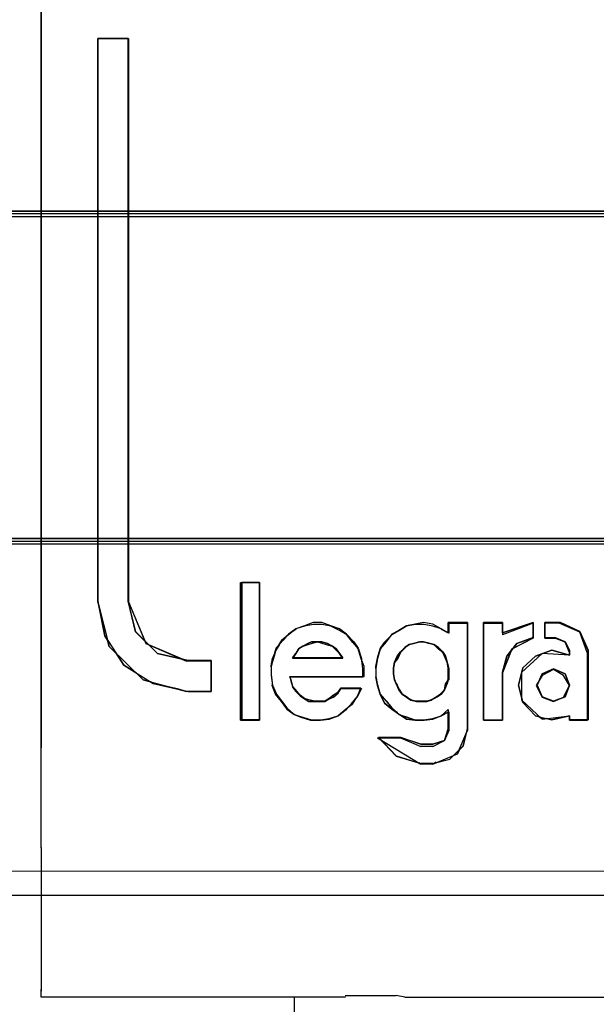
# Model space of a CAD drawing. Header units: millimetres. Extents: x -1290 to 1795, y -4192 to -1311.
# Tile 641 of 656: x 1099.18 to 1101.11, y -2892.06 to -2888.76. Entities that reach past the tile are written whole.
import ezdxf

# ---------------------------------------------------------------- set-up
doc = ezdxf.new("R2010")
doc.units = ezdxf.units.MM
doc.layers.add('30', color=7, linetype='Continuous')
doc.layers.add('45', color=7, linetype='Continuous')
doc.layers.add('Aparatura', color=7, linetype='Continuous', lineweight=13)

# ---------------------------------------------------------------- blocks, each defined once
blk = doc.blocks.new('*U374')
at = {"layer": '30', "color": 7}
for points in [[(548.842747, -112.648837), (117.158256, -112.648837), (117.158256, -114.163638), (117.158256, -135.23314), (117.158256, -136.747941), (548.842747, -136.747941), (548.842747, -135.23314), (548.842747, -114.163638), (548.842747, -112.648837)], [(117.158256, -136.659968), (548.842747, -136.659968), (117.158256, -136.659968)], [(548.842747, -136.659968), (117.158256, -136.659968), (117.158256, -138.13771), (117.158256, -139.699098), (117.158256, -142.236353), (548.842747, -142.236353), (548.842747, -139.699098), (548.842747, -138.13771), (548.842747, -136.659968)], [(548.79978, -136.703057), (117.201224, -136.703057), (117.201224, -138.157962), (117.201224, -139.69522), (117.201224, -142.193264), (548.79978, -142.193264), (548.79978, -139.69522), (548.79978, -138.157962), (548.79978, -136.703057)], [(117.158256, -142.14838), (548.842747, -142.14838), (117.158256, -142.14838)]]:
    blk.add_lwpolyline(points, close=True, dxfattribs=at)
blk = doc.blocks.new('*U377')
at = {"layer": '45', "color": 139}
for points in [[(261.554375, -146.340543), (261.554375, -131.981263)], [(261.554375, -146.340543), (261.554375, -131.981263)], [(261.554375, -132.178752), (261.554375, -145.660102)], [(262.506823, -133.762259), (262.506823, -143.209437)], [(262.506823, -133.762259), (263.020644, -133.762259)], [(262.506823, -133.762259), (262.506823, -143.200461)], [(262.506823, -133.762259), (263.011692, -133.762259)], [(263.009902, -133.762259), (263.009902, -143.200461)], [(263.018853, -133.762259), (263.018853, -143.209437)], [(264.898685, -142.886273), (264.898685, -145.195104)], [(264.898685, -142.886273), (265.215571, -142.886273)], [(264.916588, -142.886273), (264.916588, -145.186128)], [(264.916588, -142.886273), (265.215571, -142.886273)], [(265.21378, -142.886273), (265.21378, -145.195104)], [(265.21378, -142.886273), (265.21378, -145.186128)], [(262.506823, -143.198665), (262.623886, -143.780776), (262.939056, -144.273331), (263.434324, -144.57782), (264.01964, -144.712153)], [(262.506823, -143.207642), (262.695945, -143.959897), (263.263313, -144.515134), (263.992785, -144.712153)], [(263.009902, -143.198665), (263.136119, -143.709421), (263.505755, -144.076806), (264.01964, -144.193294)], [(263.018853, -143.207642), (263.307426, -143.90657), (263.992785, -144.202271)], [(266.96829, -144.461404), (266.96829, -144.291407), (266.914332, -144.148252), (266.869367, -143.99615), (266.797423, -143.879836), (266.671522, -143.754575), (266.554613, -143.665103), (266.410725, -143.61142), (266.257845, -143.557737), (266.113957, -143.557737), (265.97007, -143.61142), (265.826182, -143.665103), (265.70028, -143.754575), (265.610351, -143.852995), (265.502435, -143.978255), (265.45747, -144.121411), (265.412505, -144.291407), (265.412505, -144.434563), (265.430491, -144.60456), (265.502435, -144.756662), (265.583372, -144.872976), (265.673302, -144.989289), (265.799203, -145.096656), (265.943091, -145.141392), (266.086978, -145.186128), (266.239859, -145.186128), (266.383746, -145.168233), (266.527634, -145.123497), (266.653536, -145.016131), (266.770444, -144.926659), (266.851381, -144.801398), (266.914332, -144.658243)], [(266.950387, -144.469609), (266.950387, -144.326301), (266.923406, -144.156123), (266.878439, -144.003859), (266.779511, -143.887421), (266.680583, -143.762027), (266.554674, -143.690373), (266.410779, -143.618719), (266.266884, -143.591849), (266.113995, -143.591849), (265.9701, -143.618719), (265.826204, -143.663503), (265.700296, -143.762027), (265.583381, -143.860551), (265.50244, -144.003859), (265.430492, -144.156123), (265.412505, -144.299431), (265.412505, -144.442739), (265.430492, -144.612917), (265.484453, -144.756224), (265.583381, -144.881619), (265.673316, -145.007013), (265.799224, -145.09658), (265.925132, -145.150321), (266.069028, -145.195104), (266.239903, -145.195104), (266.383799, -145.177191), (266.536687, -145.123451), (266.653602, -145.024926), (266.75253, -144.926402), (266.851458, -144.809965), (266.923406, -144.666657)], [(268.380849, -143.727734), (268.263789, -143.665103), (268.119715, -143.584579), (267.966636, -143.557737), (267.822562, -143.584579), (267.678488, -143.61142), (267.552423, -143.691945), (267.435363, -143.754575), (267.336312, -143.879836), (267.237261, -143.99615), (267.192238, -144.148252), (267.165224, -144.291407), (267.165224, -144.461404), (267.192238, -144.60456), (267.237261, -144.756662), (267.336312, -144.872976), (267.435363, -144.989289), (267.552423, -145.096656), (267.678488, -145.141392), (267.822562, -145.186128), (267.966636, -145.186128), (268.119715, -145.168233), (268.263789, -145.123497), (268.380849, -145.016131)], [(268.3898, -143.735157), (268.263741, -143.663503), (268.119673, -143.618719), (267.975606, -143.591849), (267.822534, -143.591849), (267.678466, -143.618719), (267.561411, -143.690373), (267.435351, -143.762027), (267.309292, -143.887421), (267.237258, -144.003859), (267.192237, -144.156123), (267.165224, -144.326301), (267.165224, -144.469609), (267.192237, -144.612917), (267.237258, -144.756224), (267.309292, -144.908489), (267.435351, -145.007013), (267.561411, -145.09658), (267.678466, -145.177191), (267.822534, -145.195104), (267.975606, -145.195104), (268.119673, -145.177191), (268.263741, -145.123451), (268.3898, -145.051797)], [(268.379058, -143.557737), (268.379058, -143.728296)], [(268.379058, -143.557737), (268.704896, -143.557737)], [(268.38801, -143.564918), (268.38801, -143.737273)], [(268.38801, -143.564918), (268.704896, -143.564918)], [(268.703106, -143.557737), (268.703106, -145.338733)], [(268.703106, -143.564918), (268.703106, -145.365663)], [(268.973443, -143.557737), (268.973443, -145.186128)], [(268.973443, -143.557737), (269.288539, -143.557737)], [(268.973443, -143.564918), (268.973443, -145.195104)], [(268.973443, -143.564918), (269.288539, -143.564918)], [(269.802359, -143.557737), (269.288539, -143.728296)], [(269.288539, -143.557737), (269.288539, -143.728296)], [(269.802359, -143.564918), (269.288539, -143.764203)], [(269.288539, -143.564918), (269.288539, -143.764203)], [(269.800569, -143.557737), (269.800569, -143.809087)], [(269.800569, -143.564918), (269.800569, -143.818064)], [(269.997504, -143.557737), (269.997504, -143.809087)], [(270.26068, -143.557737), (269.997504, -143.557737)], [(269.997504, -143.564918), (269.997504, -143.818064)], [(270.242777, -143.564918), (269.997504, -143.564918)], [(270.710049, -144.058642), (270.583763, -143.717524), (270.240987, -143.564918)], [(270.727953, -144.02453), (270.583626, -143.710343), (270.25889, -143.557737)], [(266.610227, -144.14841), (266.556055, -144.076596), (266.501884, -143.995805), (266.438683, -143.950921), (266.357426, -143.906037), (266.258112, -143.879106), (266.194912, -143.879106), (266.086569, -143.879106), (266.023369, -143.906037), (265.942112, -143.950921), (265.869883, -143.995805), (265.82474, -144.076596), (265.770568, -144.14841)], [(266.610227, -144.157387), (266.556055, -144.076596), (266.483826, -144.004781), (266.438683, -143.959897), (266.339369, -143.932967), (266.26714, -143.906037), (266.194912, -143.888083), (266.095597, -143.906037), (266.023369, -143.932967), (265.942112, -143.959897), (265.869883, -144.004781), (265.82474, -144.076596), (265.770568, -144.157387)], [(269.802359, -143.807292), (269.531927, -143.906037), (269.360654, -144.12148), (269.288539, -144.390784)], [(269.802359, -143.816269), (269.441783, -144.004781), (269.288539, -144.39976)], [(269.997504, -143.807292), (270.171164, -143.807292)], [(269.997504, -143.816269), (270.171164, -143.816269)], [(270.412857, -144.02453), (270.340714, -143.879705), (270.169374, -143.807292)], [(270.412857, -144.058642), (270.340714, -143.888083), (270.169374, -143.816269)], [(270.412857, -144.103278), (270.115589, -144.022735), (269.845346, -144.121176), (269.629151, -144.318058), (269.557086, -144.604431), (269.629151, -144.899754), (269.845346, -145.123483), (270.115589, -145.186128), (270.412857, -145.123483)], [(270.412857, -144.101687), (269.953249, -144.0748), (269.610796, -144.39744), (269.610796, -144.854512), (269.953249, -145.177151), (270.412857, -145.123378)], [(270.411067, -144.022735), (270.411067, -144.103526)], [(270.411067, -144.058642), (270.411067, -144.103526)], [(270.708259, -144.058642), (270.708259, -145.195104)], [(270.726162, -144.022735), (270.726162, -145.186128)], [(263.990995, -144.200476), (264.406348, -144.200476)], [(264.017849, -144.191499), (264.406348, -144.191499)], [(264.404558, -144.191499), (264.404558, -144.712153)], [(264.404558, -144.200476), (264.404558, -144.712153)], [(265.770568, -144.146615), (266.610227, -144.146615)], [(265.770568, -144.155592), (266.610227, -144.155592)], [(268.973443, -145.186128), (269.288539, -145.186128), (269.288539, -144.388988)], [(268.973443, -145.195104), (269.288539, -145.195104), (269.288539, -144.397965)], [(265.725811, -144.460803), (266.96829, -144.460803)], [(265.725811, -144.460803), (265.752835, -144.559547), (265.770851, -144.631362), (265.842916, -144.712153), (265.896965, -144.77499), (265.96903, -144.828851), (266.041095, -144.855782), (266.140184, -144.873735), (266.212249, -144.873735), (266.311338, -144.873735), (266.383403, -144.828851), (266.455468, -144.77499), (266.527533, -144.730106), (266.581581, -144.658292)], [(265.725811, -144.469779), (266.950387, -144.469779)], [(265.725811, -144.469779), (265.752835, -144.568524), (265.770851, -144.640338), (265.8249, -144.712153), (265.896965, -144.783967), (265.96903, -144.837828), (266.041095, -144.882712), (266.140184, -144.882712), (266.212249, -144.882712), (266.311338, -144.882712), (266.383403, -144.837828), (266.455468, -144.810898), (266.536541, -144.739083), (266.581581, -144.667269)], [(263.990995, -144.710357), (264.406348, -144.710357)], [(264.017849, -144.710357), (264.406348, -144.710357)], [(266.581581, -144.656497), (266.91458, -144.656497)], [(266.581581, -144.665473), (266.923532, -144.665473)], [(268.379058, -145.015568), (268.379058, -145.338733)], [(268.38801, -145.051476), (268.38801, -145.365663)], [(264.898685, -145.193309), (265.215571, -145.193309)], [(264.916588, -145.184332), (265.215571, -145.184332)], [(270.411067, -145.121495), (270.411067, -145.195104)], [(270.411067, -145.121495), (270.411067, -145.186128)], [(270.411067, -145.184332), (270.727953, -145.184332)], [(270.411067, -145.193309), (270.710049, -145.193309)], [(268.119463, -145.920429), (268.407676, -145.848615), (268.632843, -145.624195), (268.704896, -145.336938)], [(268.119463, -145.597265), (268.317756, -145.534427), (268.380849, -145.336938)], [(268.119463, -145.929406), (268.533769, -145.758847), (268.704896, -145.363868)], [(268.119463, -145.633172), (268.31771, -145.534427), (268.3898, -145.363868)], [(267.192079, -145.489543), (267.922528, -145.929406)], [(267.192079, -145.489543), (267.580578, -145.489543)], [(267.209982, -145.480566), (267.507628, -145.794754), (267.922528, -145.920429)], [(267.209982, -145.480566), (267.580578, -145.480566)], [(267.578787, -145.480566), (267.922528, -145.597265)], [(267.578787, -145.489543), (267.922528, -145.633172)], [(267.920738, -145.595469), (268.119463, -145.595469)], [(267.920738, -145.631377), (268.119463, -145.631377)], [(268.119463, -145.918634), (267.920738, -145.918634)], [(268.119463, -145.927611), (267.920738, -145.927611)], [(261.554375, -147.216679), (261.554375, -146.338748)], [(261.554375, -147.216679), (261.554375, -146.338748)], [(261.554375, -147.333377), (261.554375, -147.214883)], [(261.554375, -147.333377), (261.554375, -147.214883)], [(261.554375, -147.331582), (261.554375, -149.712227)], [(261.554375, -147.331582), (261.554375, -149.739158)], [(243.495461, -148.128721), (315.433925, -148.128721)], [(261.554375, -149.810972), (261.554375, -149.710432)], [(261.554375, -149.837903), (261.554375, -149.737363)], [(266.654984, -149.836107), (261.554375, -149.836107)], [(265.799214, -149.836107), (265.799214, -150.132341)], [(266.653194, -149.809177), (267.508965, -149.809177)], [(267.65219, -149.837903), (267.507175, -149.809177)], [(267.6504, -149.836107), (273.146669, -149.836107)]]:
    blk.add_lwpolyline(points, dxfattribs=at)
at = {"layer": '45', "color": 59}
for points in [[(263.353057, -143.924906), (263.920214, -144.166447), (264.019241, -144.193285), (264.406348, -144.193285), (264.406348, -144.202231), (264.406348, -144.712153), (264.019241, -144.712153), (263.992234, -144.712153), (263.839191, -144.667423), (263.434079, -144.577963), (263.389067, -144.551125), (263.263032, -144.515341), (263.146, -144.399043), (262.938942, -144.273799), (262.812908, -144.068041), (262.695875, -143.960689), (262.668868, -143.853338), (262.623855, -143.78177), (262.515826, -143.24501), (262.506823, -143.209226), (262.506823, -143.20028), (262.506823, -133.762259), (263.010962, -133.762259), (263.019965, -133.762259), (263.019965, -143.209226), (263.290039, -143.862284), (263.353057, -143.924906)], [(264.019241, -144.193285), (263.506099, -144.076987), (263.136997, -143.710202), (263.010962, -143.20028), (263.010962, -133.762259), (262.506823, -133.762259), (262.506823, -143.20028), (262.623855, -143.78177), (262.938942, -144.273799), (263.434079, -144.577963), (264.019241, -144.712153), (264.406348, -144.712153), (264.406348, -144.193285), (264.019241, -144.193285)], [(265.215571, -142.886273), (265.215571, -145.186155), (265.215571, -145.195104), (264.898685, -145.195104), (264.898685, -142.886273), (264.916793, -142.886273), (265.215571, -142.886273)], [(265.215571, -145.186128), (265.215571, -142.886273), (264.916588, -142.886273), (264.916588, -145.186128), (265.215571, -145.186128)], [(265.215571, -145.186128), (265.215571, -142.886273), (264.916588, -142.886273), (264.916588, -145.186128), (265.215571, -145.186128)], [(265.412505, -144.291407), (265.412505, -144.434563), (265.430491, -144.60456), (265.502435, -144.756662), (265.583372, -144.872976), (265.673302, -144.989289), (265.799203, -145.096656), (265.943091, -145.141392), (266.086978, -145.186128), (266.239859, -145.186128), (266.383746, -145.168233), (266.527634, -145.123497), (266.653536, -145.016131), (266.770444, -144.926659), (266.851381, -144.801398), (266.914332, -144.658243), (266.581592, -144.658243), (266.527634, -144.72982), (266.45569, -144.774556), (266.383746, -144.82824), (266.311803, -144.872976), (266.21288, -144.872976), (266.140936, -144.872976), (266.042013, -144.855081), (265.97007, -144.82824), (265.898126, -144.774556), (265.844168, -144.711926), (265.772224, -144.631401), (265.754238, -144.559824), (265.727259, -144.461404), (266.96829, -144.461404), (266.96829, -144.291407), (266.914332, -144.148252), (266.869367, -143.99615), (266.797423, -143.879836), (266.671522, -143.754575), (266.554613, -143.665103), (266.410725, -143.61142), (266.257845, -143.557737), (266.113957, -143.557737), (265.97007, -143.61142), (265.826182, -143.665103), (265.70028, -143.754575), (265.610351, -143.852995), (265.502435, -143.978255), (265.45747, -144.121411), (265.412505, -144.291407)], [(267.192236, -144.14841), (267.165224, -144.291604), (267.165224, -144.461646), (267.192236, -144.604839), (267.237256, -144.756982), (267.336299, -144.873327), (267.435342, -144.989672), (267.552393, -145.097067), (267.678448, -145.141815), (267.822511, -145.186563), (267.966574, -145.186563), (268.119641, -145.168664), (268.263703, -145.123916), (268.380754, -145.016521), (268.380754, -145.338706), (268.317727, -145.535597), (268.119641, -145.598244), (267.921554, -145.598244), (267.579405, -145.481899), (267.210244, -145.481899), (267.507374, -145.795135), (267.921554, -145.920429), (268.119641, -145.920429), (268.407766, -145.848833), (268.632864, -145.625093), (268.704896, -145.338706), (268.704896, -143.557737), (268.380754, -143.557737), (268.380754, -143.727779), (268.263703, -143.665132), (268.119641, -143.584586), (267.966574, -143.557737), (267.822511, -143.584586), (267.678448, -143.611435), (267.552393, -143.691981), (267.435342, -143.754628), (267.336299, -143.879922), (267.237256, -143.996267), (267.192236, -144.14841)], [(268.262688, -143.665459), (268.380008, -143.728296), (268.380008, -143.557737), (268.704896, -143.557737), (268.704896, -143.566714), (268.389033, -143.566714), (268.389033, -143.737273), (268.262688, -143.665459)], [(268.973443, -145.186157), (268.973443, -143.566684), (268.973443, -143.557737), (269.288792, -143.557737), (269.288792, -143.566684), (269.288792, -143.727737), (269.802359, -143.557737), (269.802359, -143.566684), (269.802359, -143.808263), (269.802359, -143.817211), (269.459981, -143.996158), (269.432951, -144.031947), (269.288792, -144.398789), (269.288792, -145.186157), (269.288792, -145.195104), (268.973443, -145.195104), (268.973443, -145.186157)], [(268.973443, -143.557737), (268.973443, -145.186128), (269.288792, -145.186128), (269.288792, -144.389827), (269.360871, -144.121411), (269.532061, -143.906678), (269.802359, -143.808259), (269.802359, -143.557737), (269.288792, -143.727734), (269.288792, -143.557737), (268.973443, -143.557737)], [(268.973443, -143.557737), (268.973443, -145.186128), (269.288792, -145.186128), (269.288792, -144.389827), (269.360871, -144.121411), (269.532061, -143.906678), (269.802359, -143.808259), (269.802359, -143.557737), (269.288792, -143.727734), (269.288792, -143.557737), (268.973443, -143.557737)], [(269.998413, -143.557737), (270.259606, -143.557737), (270.583846, -143.709842), (270.727953, -144.023), (270.727953, -145.186157), (270.709939, -145.186157), (270.709939, -145.195104), (270.412719, -145.195104), (270.412719, -145.186157), (270.412719, -145.123525), (270.115499, -145.186157), (270.034439, -145.168262), (269.953379, -145.17721), (269.908346, -145.14142), (269.845299, -145.123525), (269.629139, -144.899841), (269.620133, -144.864052), (269.611126, -144.855105), (269.611126, -144.828263), (269.557086, -144.604578), (269.629139, -144.318263), (269.845299, -144.121421), (269.944373, -144.085631), (269.953379, -144.076684), (269.962386, -144.076684), (270.115499, -144.023), (270.412719, -144.103526), (270.412719, -144.058789), (270.340666, -143.888789), (270.169539, -143.817211), (269.998413, -143.817211), (269.998413, -143.808263), (269.998413, -143.566684), (269.998413, -143.557737)], [(269.845299, -144.121411), (269.629139, -144.318249), (269.557086, -144.60456), (269.629139, -144.899817), (269.845299, -145.123497), (270.115499, -145.186128), (270.412719, -145.123497), (270.412719, -145.186128), (270.727953, -145.186128), (270.727953, -144.022991), (270.583846, -143.709839), (270.259606, -143.557737), (269.998413, -143.557737), (269.998413, -143.808259), (270.169539, -143.808259), (270.340666, -143.879836), (270.412719, -144.022991), (270.412719, -144.103516), (270.115499, -144.022991), (269.845299, -144.121411)], [(265.66494, -143.789338), (265.610404, -143.853014), (265.546779, -143.925786), (265.583136, -143.86211), (265.66494, -143.789338)], [(265.699752, -143.754714), (265.827859, -143.663663), (265.699752, -143.763819), (265.66315, -143.791134), (265.699752, -143.754714)], [(266.680049, -143.762408), (266.797528, -143.88004), (266.869822, -143.988623), (266.779454, -143.889088), (266.680049, -143.762408)], [(265.548569, -143.92399), (265.502693, -144.004781), (265.475166, -144.058642), (265.502693, -143.977851), (265.548569, -143.92399)], [(266.258112, -143.879106), (266.357426, -143.906037), (266.438683, -143.950921), (266.501884, -143.995805), (266.556055, -144.076596), (266.610227, -144.14841), (266.601198, -144.14841), (265.779597, -144.14841), (265.770568, -144.14841), (265.82474, -144.076596), (265.869883, -143.995805), (265.942112, -143.950921), (266.023369, -143.906037), (266.086569, -143.879106), (266.194912, -143.879106), (266.258112, -143.879106)], [(266.610227, -144.14841), (265.770568, -144.14841), (265.82474, -144.076596), (265.869883, -143.995805), (265.942112, -143.950921), (266.023369, -143.906037), (266.086569, -143.879106), (266.194912, -143.879106), (266.258112, -143.879106), (266.357426, -143.906037), (266.438683, -143.950921), (266.501884, -143.995805), (266.556055, -144.076596), (266.610227, -144.14841)], [(267.25474, -143.97067), (267.309792, -143.889028), (267.401546, -143.798315), (267.337318, -143.879957), (267.25474, -143.97067)], [(268.218772, -143.977673), (268.290806, -144.049358), (268.335828, -144.121043), (268.36284, -144.21961), (268.380849, -144.318177), (268.380849, -144.416743), (268.380849, -144.51531), (268.36284, -144.578035), (268.317819, -144.685562), (268.263794, -144.757247), (268.19176, -144.80205), (268.092713, -144.855814), (268.020679, -144.873735), (267.921633, -144.873735), (267.849599, -144.873735), (267.750552, -144.855814), (267.678518, -144.80205), (267.606485, -144.757247), (267.552459, -144.685562), (267.507438, -144.578035), (267.480425, -144.51531), (267.462417, -144.416743), (267.462417, -144.318177), (267.480425, -144.21961), (267.525446, -144.121043), (267.579472, -144.049358), (267.651506, -143.977673), (267.72354, -143.923909), (267.795573, -143.905988), (267.903624, -143.879106), (267.966654, -143.879106), (268.074705, -143.905988), (268.137734, -143.923909), (268.218772, -143.977673)], [(267.579644, -144.049665), (267.651879, -143.977851), (267.687997, -143.950921), (267.63382, -144.004781), (267.579644, -144.058642), (267.534496, -144.157387), (267.48032, -144.229201), (267.48032, -144.220224), (267.525467, -144.12148), (267.579644, -144.049665)], [(267.686206, -143.952716), (267.705303, -143.932967), (267.714851, -143.932967), (267.686206, -143.952716)], [(267.713061, -143.932967), (267.722087, -143.92399), (267.794297, -143.906037), (267.902611, -143.879106), (267.965794, -143.879106), (268.074108, -143.906037), (268.137291, -143.92399), (268.218527, -143.977851), (268.290736, -144.049665), (268.335867, -144.12148), (268.362946, -144.220224), (268.362946, -144.229201), (268.335867, -144.157387), (268.290736, -144.058642), (268.218527, -144.004781), (268.146317, -143.932967), (268.047029, -143.906037), (267.97482, -143.888083), (267.875532, -143.888083), (267.803323, -143.906037), (267.713061, -143.932967)], [(265.476957, -144.058642), (265.458542, -144.12148), (265.412505, -144.283062), (265.43092, -144.157387), (265.476957, -144.058642)], [(266.868032, -143.995805), (266.877282, -144.004781), (266.923532, -144.157387), (266.923532, -144.184317), (266.914282, -144.14841), (266.868032, -143.995805)], [(267.192079, -144.157387), (267.192079, -144.14841), (267.238116, -143.995805), (267.25653, -143.968874), (267.238116, -144.004781), (267.192079, -144.157387)], [(267.165224, -144.291661), (267.193869, -144.155592), (267.165224, -144.327946), (267.165224, -144.291661)], [(268.370107, -144.24536), (268.3898, -144.326656), (268.3898, -144.416985), (268.3898, -144.516346), (268.370107, -144.534412), (268.379954, -144.516346), (268.379954, -144.416985), (268.379954, -144.317623), (268.370107, -144.24536)], [(265.412505, -144.301016), (265.412505, -144.290243), (265.412505, -144.301016)], [(267.462417, -144.327946), (267.462417, -144.317174), (267.462417, -144.327946)], [(270.340767, -144.415919), (270.412857, -144.604431), (270.340767, -144.801921), (270.142519, -144.873735), (269.953283, -144.801921), (269.872182, -144.604431), (269.953283, -144.415919), (270.142519, -144.335127), (270.340767, -144.415919)], [(265.799214, -145.09636), (265.67328, -145.006592), (265.583328, -144.880917), (265.48438, -144.755241), (265.430409, -144.611613), (265.430409, -144.602636), (265.50237, -144.755241), (265.583328, -144.87194), (265.67328, -144.988638), (265.799214, -145.09636)], [(266.950387, -144.460803), (266.950387, -144.471575), (265.725811, -144.471575), (265.725811, -144.460803), (266.950387, -144.460803)], [(267.193869, -144.604431), (267.165224, -144.469779), (267.193869, -144.604431)], [(267.238627, -144.757037), (267.192079, -144.611718), (267.192079, -144.602636), (267.238627, -144.757037)], [(267.526868, -144.613408), (267.508249, -144.586478), (267.48032, -144.514663), (267.508249, -144.577501), (267.526868, -144.613408)], [(267.607432, -144.757037), (267.552529, -144.684325), (267.525078, -144.611613), (267.56168, -144.684325), (267.607432, -144.757037)], [(268.371897, -144.532617), (268.362647, -144.577501), (268.316397, -144.685222), (268.334897, -144.586478), (268.371897, -144.532617)], [(266.914417, -144.665473), (266.923532, -144.665473), (266.850617, -144.810614), (266.823274, -144.837828), (266.850617, -144.801543), (266.914417, -144.665473)], [(267.526868, -145.069429), (267.436233, -145.006592), (267.309345, -144.907847), (267.236837, -144.755241), (267.336535, -144.87194), (267.436233, -144.988638), (267.526868, -145.069429)], [(267.750658, -144.855782), (267.67815, -144.810081), (267.605642, -144.755241), (267.67815, -144.800941), (267.750658, -144.855782)], [(268.318188, -144.683427), (268.263619, -144.755997), (268.19086, -144.801354), (268.090818, -144.855782), (268.163576, -144.810425), (268.245429, -144.755997), (268.318188, -144.683427)], [(266.825064, -144.836033), (266.770639, -144.926857), (266.689, -144.990433), (266.752497, -144.926857), (266.825064, -144.836033)], [(268.092608, -144.853986), (268.020618, -144.882712), (267.921633, -144.882712), (267.849643, -144.882712), (267.750658, -144.853986), (267.849643, -144.873137), (267.921633, -144.873137), (268.020618, -144.873137), (268.092608, -144.853986)], [(266.690791, -144.988638), (266.654767, -145.024545), (266.537692, -145.12329), (266.384593, -145.177151), (266.240499, -145.195104), (266.069388, -145.195104), (265.925295, -145.15022), (265.799214, -145.09636), (265.943307, -145.141244), (266.0874, -145.186128), (266.240499, -145.186128), (266.384593, -145.168174), (266.528686, -145.12329), (266.654767, -145.015568), (266.690791, -144.988638)], [(267.571626, -145.105336), (267.553007, -145.09636), (267.525078, -145.069429), (267.562316, -145.09636), (267.571626, -145.105336)], [(268.264478, -145.121854), (268.120137, -145.176792), (267.975796, -145.195104), (267.822433, -145.195104), (267.678092, -145.176792), (267.569836, -145.103541), (267.678092, -145.140166), (267.822433, -145.185948), (267.966774, -145.185948), (268.120137, -145.167635), (268.264478, -145.121854)], [(268.380849, -145.060452), (268.262688, -145.12329), (268.380849, -145.015568), (268.380849, -145.060452)], [(268.316397, -145.536223), (268.380625, -145.338733), (268.380625, -145.060452), (268.3898, -145.051476), (268.3898, -145.365663), (268.316397, -145.536223)], [(268.704896, -145.336938), (268.704896, -145.364638), (268.685202, -145.401571), (268.704896, -145.336938)], [(267.25653, -145.527246), (267.192079, -145.489543), (267.219701, -145.489543), (267.25653, -145.527246)], [(268.561671, -145.694214), (268.533742, -145.758308), (268.468574, -145.785777), (268.561671, -145.694214)], [(268.174962, -145.90068), (268.12056, -145.929406), (267.921084, -145.929406), (267.893883, -145.910256), (267.921084, -145.919831), (268.12056, -145.919831), (268.174962, -145.90068)]]:
    blk.add_lwpolyline(points, close=True, dxfattribs=at)
at = {"layer": '45', "color": 7}
for points in [[(264.019241, -144.193285), (263.506099, -144.076987), (263.136997, -143.710202), (263.010962, -143.20028), (263.010962, -133.762259), (262.506823, -133.762259), (262.506823, -143.20028), (262.623855, -143.78177), (262.938942, -144.273799), (263.434079, -144.577963), (264.019241, -144.712153), (264.406348, -144.712153), (264.406348, -144.193285), (264.019241, -144.193285)], [(264.019241, -144.193285), (263.506099, -144.076987), (263.136997, -143.710202), (263.010962, -143.20028), (263.010962, -133.762259), (262.506823, -133.762259), (262.506823, -143.20028), (262.623855, -143.78177), (262.938942, -144.273799), (263.434079, -144.577963), (264.019241, -144.712153), (264.406348, -144.712153), (264.406348, -144.193285), (264.019241, -144.193285)], [(264.019241, -144.193285), (263.506099, -144.076987), (263.136997, -143.710202), (263.010962, -143.20028), (263.010962, -133.762259), (262.506823, -133.762259), (262.506823, -143.20028), (262.623855, -143.78177), (262.938942, -144.273799), (263.434079, -144.577963), (264.019241, -144.712153), (264.406348, -144.712153), (264.406348, -144.193285), (264.019241, -144.193285)], [(265.215571, -145.186128), (265.215571, -142.886273), (264.916588, -142.886273), (264.916588, -145.186128), (265.215571, -145.186128)], [(265.215571, -145.186128), (265.215571, -142.886273), (264.916588, -142.886273), (264.916588, -145.186128), (265.215571, -145.186128)], [(265.215571, -145.186128), (265.215571, -142.886273), (264.916588, -142.886273), (264.916588, -145.186128), (265.215571, -145.186128)], [(265.412505, -144.291407), (265.412505, -144.434563), (265.430491, -144.60456), (265.502435, -144.756662), (265.583372, -144.872976), (265.673302, -144.989289), (265.799203, -145.096656), (265.943091, -145.141392), (266.086978, -145.186128), (266.239859, -145.186128), (266.383746, -145.168233), (266.527634, -145.123497), (266.653536, -145.016131), (266.770444, -144.926659), (266.851381, -144.801398), (266.914332, -144.658243), (266.581592, -144.658243), (266.527634, -144.72982), (266.45569, -144.774556), (266.383746, -144.82824), (266.311803, -144.872976), (266.21288, -144.872976), (266.140936, -144.872976), (266.042013, -144.855081), (265.97007, -144.82824), (265.898126, -144.774556), (265.844168, -144.711926), (265.772224, -144.631401), (265.754238, -144.559824), (265.727259, -144.461404), (266.96829, -144.461404), (266.96829, -144.291407), (266.914332, -144.148252), (266.869367, -143.99615), (266.797423, -143.879836), (266.671522, -143.754575), (266.554613, -143.665103), (266.410725, -143.61142), (266.257845, -143.557737), (266.113957, -143.557737), (265.97007, -143.61142), (265.826182, -143.665103), (265.70028, -143.754575), (265.610351, -143.852995), (265.502435, -143.978255), (265.45747, -144.121411), (265.412505, -144.291407)], [(265.412505, -144.291407), (265.412505, -144.434563), (265.430491, -144.60456), (265.502435, -144.756662), (265.583372, -144.872976), (265.673302, -144.989289), (265.799203, -145.096656), (265.943091, -145.141392), (266.086978, -145.186128), (266.239859, -145.186128), (266.383746, -145.168233), (266.527634, -145.123497), (266.653536, -145.016131), (266.770444, -144.926659), (266.851381, -144.801398), (266.914332, -144.658243), (266.581592, -144.658243), (266.527634, -144.72982), (266.45569, -144.774556), (266.383746, -144.82824), (266.311803, -144.872976), (266.21288, -144.872976), (266.140936, -144.872976), (266.042013, -144.855081), (265.97007, -144.82824), (265.898126, -144.774556), (265.844168, -144.711926), (265.772224, -144.631401), (265.754238, -144.559824), (265.727259, -144.461404), (266.96829, -144.461404), (266.96829, -144.291407), (266.914332, -144.148252), (266.869367, -143.99615), (266.797423, -143.879836), (266.671522, -143.754575), (266.554613, -143.665103), (266.410725, -143.61142), (266.257845, -143.557737), (266.113957, -143.557737), (265.97007, -143.61142), (265.826182, -143.665103), (265.70028, -143.754575), (265.610351, -143.852995), (265.502435, -143.978255), (265.45747, -144.121411), (265.412505, -144.291407)], [(265.412505, -144.291407), (265.412505, -144.434563), (265.430491, -144.60456), (265.502435, -144.756662), (265.583372, -144.872976), (265.673302, -144.989289), (265.799203, -145.096656), (265.943091, -145.141392), (266.086978, -145.186128), (266.239859, -145.186128), (266.383746, -145.168233), (266.527634, -145.123497), (266.653536, -145.016131), (266.770444, -144.926659), (266.851381, -144.801398), (266.914332, -144.658243), (266.581592, -144.658243), (266.527634, -144.72982), (266.45569, -144.774556), (266.383746, -144.82824), (266.311803, -144.872976), (266.21288, -144.872976), (266.140936, -144.872976), (266.042013, -144.855081), (265.97007, -144.82824), (265.898126, -144.774556), (265.844168, -144.711926), (265.772224, -144.631401), (265.754238, -144.559824), (265.727259, -144.461404), (266.96829, -144.461404), (266.96829, -144.291407), (266.914332, -144.148252), (266.869367, -143.99615), (266.797423, -143.879836), (266.671522, -143.754575), (266.554613, -143.665103), (266.410725, -143.61142), (266.257845, -143.557737), (266.113957, -143.557737), (265.97007, -143.61142), (265.826182, -143.665103), (265.70028, -143.754575), (265.610351, -143.852995), (265.502435, -143.978255), (265.45747, -144.121411), (265.412505, -144.291407)], [(267.192236, -144.14841), (267.165224, -144.291604), (267.165224, -144.461646), (267.192236, -144.604839), (267.237256, -144.756982), (267.336299, -144.873327), (267.435342, -144.989672), (267.552393, -145.097067), (267.678448, -145.141815), (267.822511, -145.186563), (267.966574, -145.186563), (268.119641, -145.168664), (268.263703, -145.123916), (268.380754, -145.016521), (268.380754, -145.338706), (268.317727, -145.535597), (268.119641, -145.598244), (267.921554, -145.598244), (267.579405, -145.481899), (267.210244, -145.481899), (267.507374, -145.795135), (267.921554, -145.920429), (268.119641, -145.920429), (268.407766, -145.848833), (268.632864, -145.625093), (268.704896, -145.338706), (268.704896, -143.557737), (268.380754, -143.557737), (268.380754, -143.727779), (268.263703, -143.665132), (268.119641, -143.584586), (267.966574, -143.557737), (267.822511, -143.584586), (267.678448, -143.611435), (267.552393, -143.691981), (267.435342, -143.754628), (267.336299, -143.879922), (267.237256, -143.996267), (267.192236, -144.14841)], [(267.192236, -144.14841), (267.165224, -144.291604), (267.165224, -144.461646), (267.192236, -144.604839), (267.237256, -144.756982), (267.336299, -144.873327), (267.435342, -144.989672), (267.552393, -145.097067), (267.678448, -145.141815), (267.822511, -145.186563), (267.966574, -145.186563), (268.119641, -145.168664), (268.263703, -145.123916), (268.380754, -145.016521), (268.380754, -145.338706), (268.317727, -145.535597), (268.119641, -145.598244), (267.921554, -145.598244), (267.579405, -145.481899), (267.210244, -145.481899), (267.507374, -145.795135), (267.921554, -145.920429), (268.119641, -145.920429), (268.407766, -145.848833), (268.632864, -145.625093), (268.704896, -145.338706), (268.704896, -143.557737), (268.380754, -143.557737), (268.380754, -143.727779), (268.263703, -143.665132), (268.119641, -143.584586), (267.966574, -143.557737), (267.822511, -143.584586), (267.678448, -143.611435), (267.552393, -143.691981), (267.435342, -143.754628), (267.336299, -143.879922), (267.237256, -143.996267), (267.192236, -144.14841)], [(267.192236, -144.14841), (267.165224, -144.291604), (267.165224, -144.461646), (267.192236, -144.604839), (267.237256, -144.756982), (267.336299, -144.873327), (267.435342, -144.989672), (267.552393, -145.097067), (267.678448, -145.141815), (267.822511, -145.186563), (267.966574, -145.186563), (268.119641, -145.168664), (268.263703, -145.123916), (268.380754, -145.016521), (268.380754, -145.338706), (268.317727, -145.535597), (268.119641, -145.598244), (267.921554, -145.598244), (267.579405, -145.481899), (267.210244, -145.481899), (267.507374, -145.795135), (267.921554, -145.920429), (268.119641, -145.920429), (268.407766, -145.848833), (268.632864, -145.625093), (268.704896, -145.338706), (268.704896, -143.557737), (268.380754, -143.557737), (268.380754, -143.727779), (268.263703, -143.665132), (268.119641, -143.584586), (267.966574, -143.557737), (267.822511, -143.584586), (267.678448, -143.611435), (267.552393, -143.691981), (267.435342, -143.754628), (267.336299, -143.879922), (267.237256, -143.996267), (267.192236, -144.14841)], [(268.973443, -143.557737), (268.973443, -145.186128), (269.288792, -145.186128), (269.288792, -144.389827), (269.360871, -144.121411), (269.532061, -143.906678), (269.802359, -143.808259), (269.802359, -143.557737), (269.288792, -143.727734), (269.288792, -143.557737), (268.973443, -143.557737)], [(268.973443, -143.557737), (268.973443, -145.186128), (269.288792, -145.186128), (269.288792, -144.389827), (269.360871, -144.121411), (269.532061, -143.906678), (269.802359, -143.808259), (269.802359, -143.557737), (269.288792, -143.727734), (269.288792, -143.557737), (268.973443, -143.557737)], [(268.973443, -143.557737), (268.973443, -145.186128), (269.288792, -145.186128), (269.288792, -144.389827), (269.360871, -144.121411), (269.532061, -143.906678), (269.802359, -143.808259), (269.802359, -143.557737), (269.288792, -143.727734), (269.288792, -143.557737), (268.973443, -143.557737)], [(269.845299, -144.121411), (269.629139, -144.318249), (269.557086, -144.60456), (269.629139, -144.899817), (269.845299, -145.123497), (270.115499, -145.186128), (270.412719, -145.123497), (270.412719, -145.186128), (270.727953, -145.186128), (270.727953, -144.022991), (270.583846, -143.709839), (270.259606, -143.557737), (269.998413, -143.557737), (269.998413, -143.808259), (270.169539, -143.808259), (270.340666, -143.879836), (270.412719, -144.022991), (270.412719, -144.103516), (270.115499, -144.022991), (269.845299, -144.121411)], [(269.845299, -144.121411), (269.629139, -144.318249), (269.557086, -144.60456), (269.629139, -144.899817), (269.845299, -145.123497), (270.115499, -145.186128), (270.412719, -145.123497), (270.412719, -145.186128), (270.727953, -145.186128), (270.727953, -144.022991), (270.583846, -143.709839), (270.259606, -143.557737), (269.998413, -143.557737), (269.998413, -143.808259), (270.169539, -143.808259), (270.340666, -143.879836), (270.412719, -144.022991), (270.412719, -144.103516), (270.115499, -144.022991), (269.845299, -144.121411)], [(269.845299, -144.121411), (269.629139, -144.318249), (269.557086, -144.60456), (269.629139, -144.899817), (269.845299, -145.123497), (270.115499, -145.186128), (270.412719, -145.123497), (270.412719, -145.186128), (270.727953, -145.186128), (270.727953, -144.022991), (270.583846, -143.709839), (270.259606, -143.557737), (269.998413, -143.557737), (269.998413, -143.808259), (270.169539, -143.808259), (270.340666, -143.879836), (270.412719, -144.022991), (270.412719, -144.103516), (270.115499, -144.022991), (269.845299, -144.121411)], [(266.610227, -144.14841), (265.770568, -144.14841), (265.82474, -144.076596), (265.869883, -143.995805), (265.942112, -143.950921), (266.023369, -143.906037), (266.086569, -143.879106), (266.194912, -143.879106), (266.258112, -143.879106), (266.357426, -143.906037), (266.438683, -143.950921), (266.501884, -143.995805), (266.556055, -144.076596), (266.610227, -144.14841)], [(266.610227, -144.14841), (265.770568, -144.14841), (265.82474, -144.076596), (265.869883, -143.995805), (265.942112, -143.950921), (266.023369, -143.906037), (266.086569, -143.879106), (266.194912, -143.879106), (266.258112, -143.879106), (266.357426, -143.906037), (266.438683, -143.950921), (266.501884, -143.995805), (266.556055, -144.076596), (266.610227, -144.14841)], [(266.610227, -144.14841), (265.770568, -144.14841), (265.82474, -144.076596), (265.869883, -143.995805), (265.942112, -143.950921), (266.023369, -143.906037), (266.086569, -143.879106), (266.194912, -143.879106), (266.258112, -143.879106), (266.357426, -143.906037), (266.438683, -143.950921), (266.501884, -143.995805), (266.556055, -144.076596), (266.610227, -144.14841)], [(268.218772, -143.977673), (268.290806, -144.049358), (268.335828, -144.121043), (268.36284, -144.21961), (268.380849, -144.318177), (268.380849, -144.416743), (268.380849, -144.51531), (268.36284, -144.578035), (268.317819, -144.685562), (268.263794, -144.757247), (268.19176, -144.80205), (268.092713, -144.855814), (268.020679, -144.873735), (267.921633, -144.873735), (267.849599, -144.873735), (267.750552, -144.855814), (267.678518, -144.80205), (267.606485, -144.757247), (267.552459, -144.685562), (267.507438, -144.578035), (267.480425, -144.51531), (267.462417, -144.416743), (267.462417, -144.318177), (267.480425, -144.21961), (267.525446, -144.121043), (267.579472, -144.049358), (267.651506, -143.977673), (267.72354, -143.923909), (267.795573, -143.905988), (267.903624, -143.879106), (267.966654, -143.879106), (268.074705, -143.905988), (268.137734, -143.923909), (268.218772, -143.977673)], [(268.218772, -143.977673), (268.290806, -144.049358), (268.335828, -144.121043), (268.36284, -144.21961), (268.380849, -144.318177), (268.380849, -144.416743), (268.380849, -144.51531), (268.36284, -144.578035), (268.317819, -144.685562), (268.263794, -144.757247), (268.19176, -144.80205), (268.092713, -144.855814), (268.020679, -144.873735), (267.921633, -144.873735), (267.849599, -144.873735), (267.750552, -144.855814), (267.678518, -144.80205), (267.606485, -144.757247), (267.552459, -144.685562), (267.507438, -144.578035), (267.480425, -144.51531), (267.462417, -144.416743), (267.462417, -144.318177), (267.480425, -144.21961), (267.525446, -144.121043), (267.579472, -144.049358), (267.651506, -143.977673), (267.72354, -143.923909), (267.795573, -143.905988), (267.903624, -143.879106), (267.966654, -143.879106), (268.074705, -143.905988), (268.137734, -143.923909), (268.218772, -143.977673)], [(268.218772, -143.977673), (268.290806, -144.049358), (268.335828, -144.121043), (268.36284, -144.21961), (268.380849, -144.318177), (268.380849, -144.416743), (268.380849, -144.51531), (268.36284, -144.578035), (268.317819, -144.685562), (268.263794, -144.757247), (268.19176, -144.80205), (268.092713, -144.855814), (268.020679, -144.873735), (267.921633, -144.873735), (267.849599, -144.873735), (267.750552, -144.855814), (267.678518, -144.80205), (267.606485, -144.757247), (267.552459, -144.685562), (267.507438, -144.578035), (267.480425, -144.51531), (267.462417, -144.416743), (267.462417, -144.318177), (267.480425, -144.21961), (267.525446, -144.121043), (267.579472, -144.049358), (267.651506, -143.977673), (267.72354, -143.923909), (267.795573, -143.905988), (267.903624, -143.879106), (267.966654, -143.879106), (268.074705, -143.905988), (268.137734, -143.923909), (268.218772, -143.977673)], [(270.340767, -144.415919), (270.412857, -144.604431), (270.340767, -144.801921), (270.142519, -144.873735), (269.953283, -144.801921), (269.872182, -144.604431), (269.953283, -144.415919), (270.142519, -144.335127), (270.340767, -144.415919)], [(270.340767, -144.415919), (270.412857, -144.604431), (270.340767, -144.801921), (270.142519, -144.873735), (269.953283, -144.801921), (269.872182, -144.604431), (269.953283, -144.415919), (270.142519, -144.335127), (270.340767, -144.415919)], [(270.340767, -144.415919), (270.412857, -144.604431), (270.340767, -144.801921), (270.142519, -144.873735), (269.953283, -144.801921), (269.872182, -144.604431), (269.953283, -144.415919), (270.142519, -144.335127), (270.340767, -144.415919)]]:
    blk.add_lwpolyline(points, close=True, dxfattribs=at)
at = {"layer": '45', "color": 1}
blk.add_lwpolyline([(264.019241, -144.193285), (263.506099, -144.076987), (263.136997, -143.710202), (263.010962, -143.20028), (263.010962, -133.762259), (262.506823, -133.762259), (262.506823, -143.20028), (262.623855, -143.78177), (262.938942, -144.273799), (263.434079, -144.577963), (264.019241, -144.712153), (264.406348, -144.712153), (264.406348, -144.193285), (264.019241, -144.193285)], close=True, dxfattribs=at)
at = {"layer": '45', "color": 139}
for points in [[(267.921633, -144.873735), (268.020679, -144.873735), (268.092713, -144.855814), (268.19176, -144.80205), (268.263794, -144.757247), (268.317819, -144.685562), (268.36284, -144.578035), (268.380849, -144.51531), (268.380849, -144.416743), (268.380849, -144.318177), (268.36284, -144.21961), (268.335828, -144.121043), (268.290806, -144.049358), (268.218772, -143.977673), (268.137734, -143.923909), (268.074705, -143.905988), (267.966654, -143.879106), (267.903624, -143.879106), (267.795573, -143.905988), (267.72354, -143.923909), (267.651506, -143.977673), (267.579472, -144.049358), (267.525446, -144.121043), (267.480425, -144.21961), (267.462417, -144.318177), (267.462417, -144.416743), (267.480425, -144.51531), (267.507438, -144.578035), (267.552459, -144.685562), (267.606485, -144.757247), (267.678518, -144.80205), (267.750552, -144.855814), (267.849599, -144.873735), (267.921633, -144.873735)], [(267.921607, -144.882712), (268.020648, -144.882712), (268.092677, -144.85583), (268.164707, -144.811027), (268.245741, -144.757263), (268.317771, -144.685578), (268.335778, -144.587011), (268.3898, -144.515326), (268.3898, -144.41676), (268.3898, -144.327153), (268.362789, -144.228587), (268.335778, -144.156902), (268.290759, -144.058335), (268.21873, -144.004571), (268.1467, -143.932886), (268.047659, -143.906004), (267.975629, -143.888083), (267.876588, -143.888083), (267.804558, -143.906004), (267.705517, -143.932886), (267.633488, -144.004571), (267.579465, -144.058335), (267.534447, -144.156902), (267.480424, -144.228587), (267.462417, -144.327153), (267.462417, -144.41676), (267.480424, -144.515326), (267.507435, -144.587011), (267.561458, -144.685578), (267.606476, -144.757263), (267.678506, -144.811027), (267.750536, -144.85583), (267.849577, -144.882712), (267.921607, -144.882712)], [(270.412857, -144.613408), (270.313754, -144.442849), (270.142577, -144.344104), (269.953381, -144.442849), (269.854279, -144.613408), (269.953381, -144.810898), (270.142577, -144.882712), (270.313754, -144.810898), (270.412857, -144.613408)], [(270.412857, -144.604431), (270.340767, -144.415919), (270.142519, -144.335127), (269.953283, -144.415919), (269.872182, -144.604431), (269.953283, -144.801921), (270.142519, -144.873735), (270.340767, -144.801921), (270.412857, -144.604431)]]:
    blk.add_lwpolyline(points, close=True, dxfattribs=at)

msp = doc.modelspace()

# ---------------------------------------------------------------- linework, layer by layer
at = {"layer": 'Aparatura', "color": 7, "lineweight": 13}
msp.add_lwpolyline([(1156.8252, -2891.6139), (1070.4596, -2891.6139), (1070.4596, -2882.598), (1156.8252, -2882.598), (1156.8252, -2891.6139)], close=True, dxfattribs=at)
msp.add_lwpolyline([(1070.4596, -2891.6139), (1156.8252, -2891.6139)], dxfattribs=at)

# ---------------------------------------------------------------- block references
at = {"layer": 'Aparatura', "color": 7, "lineweight": 13, "xscale": 0.2, "yscale": 0.2, "zscale": 0.2}
for name in ['*U377', '*U374']:
    msp.add_blockref(name, (1046.9424, -2862.0686), dxfattribs=at)

doc.saveas('drawing.dxf')
